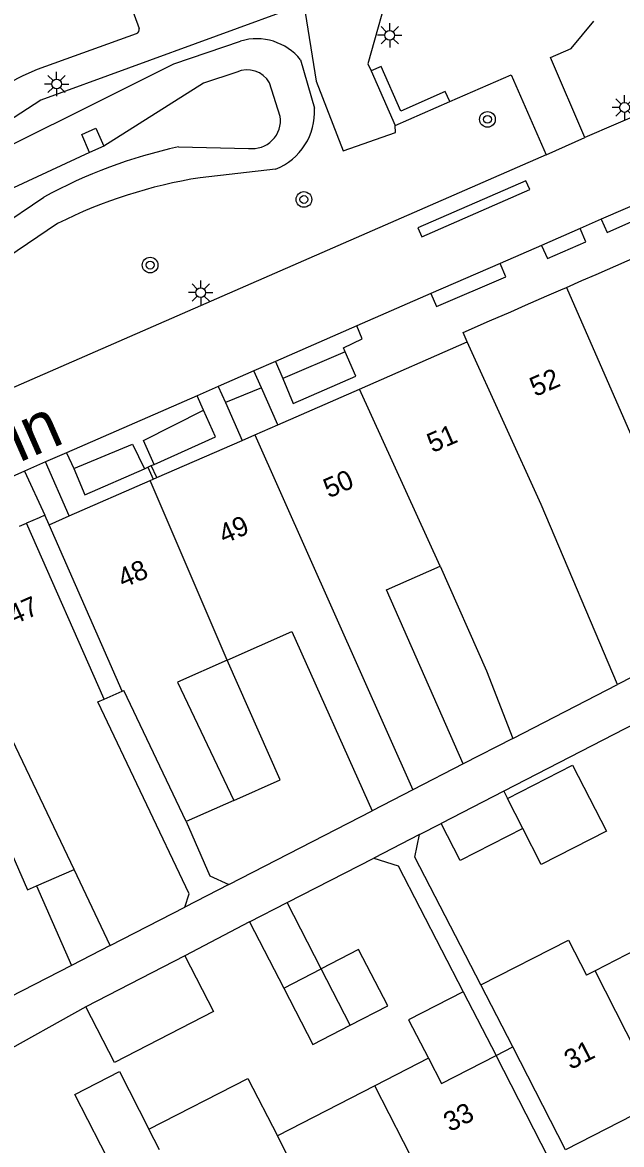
# Model space of a CAD drawing. Extents: x 132994 to 136000, y 393499 to 395512.
# Drawn here: x 134649.7 to 134680.3, y 394596.1 to 394653.4 of the extents above; entities that cross this region are included whole.
import ezdxf

# ---------------------------------------------------------------- set-up
doc = ezdxf.new("R2010")
doc.units = 0
for name, color, linetype in [('gg-afsc-erfafscheiding', 7, 'Continuous'), ('gg-afsc-muur', 7, 'Continuous'), ('gg-anno-huisnummerreeks BGT', 7, 'Continuous'), ('gg-anno-openbare ruimte label', 7, 'Continuous'), ('gg-bbg-gedigitaliseerde bebouwing', 7, 'Continuous'), ('gg-bbg-gedigitaliseerde bebouwing onder overbouw', 7, 'Continuous'), ('gg-bbg-gedigitaliseerde bijgebouw', 7, 'Continuous'), ('gg-bbg-gedigitaliseerde overbouw', 7, 'Continuous'), ('gg-bbg-hoofdgebouw', 7, 'Continuous'), ('gg-bbg-luifel en loopbrug', 7, 'Continuous'), ('gg-bbg-pand overbouw', 7, 'Continuous'), ('gg-bbg-tussenscheiding', 7, 'Continuous'), ('gg-knt-bovenkant onderkant talud', 7, 'Continuous'), ('gg-knt-verharding', 7, 'Continuous'), ('gg-kwrk-uitstroombak niveau min 01', 7, 'Continuous'), ('gt-grn-groengrens', 7, 'Continuous'), ('gt-grn-weggrens', 7, 'Continuous'), ('gt-symb-boom', 7, 'Continuous'), ('gt-symb-lichtmast', 7, 'Continuous')]:
    doc.layers.add(name, color=color, linetype=linetype)

# ---------------------------------------------------------------- blocks, each defined once
blk = doc.blocks.new('gt0-BOOM')
at = {"layer": 'gt-symb-boom'}
for radius in [0.4, 0.2]:
    blk.add_circle((0, 0), radius, dxfattribs=at)
blk = doc.blocks.new('gt0-LMAST')
at = {"layer": 'gt-symb-lichtmast'}
for p, q in [((-0.005, 0.246), (-0.005, 0.621)), ((-0.182, 0.173), (-0.447, 0.438)), ((0.172, 0.173), (0.437, 0.438)), ((-0.255, -0.004), (-0.63, -0.004)), ((-0.182, -0.181), (-0.447, -0.446)), ((-0.005, -0.254), (-0.005, -0.629)), ((0.437, -0.446), (0.172, -0.181)), ((0.245, -0.004), (0.62, -0.004))]:
    blk.add_line(p, q, dxfattribs=at)
blk.add_circle((-0.005, -0.004), 0.25, dxfattribs=at)

msp = doc.modelspace()

# ---------------------------------------------------------------- linework, layer by layer
at = {"layer": 'gg-afsc-erfafscheiding'}
for p, q in [((134689.497, 394621.992), (134674.331, 394614.157)), ((134674.79, 394616.852), (134672.256, 394615.548)), ((134660.287, 394609.391), (134667.599, 394613.152)), ((134670.024, 394611.934), (134671.128, 394612.506)), ((134663.263, 394608.458), (134667.687, 394610.727)), ((134661.341, 394607.468), (134658.024, 394605.738)), ((134652.235, 394605.248), (134633.726, 394595.726)), ((134652.967, 394603.132), (134648.093, 394600.416))]:
    msp.add_line(p, q, dxfattribs=at)
for points in [[(134658.092, 394612.606), (134659.315, 394609.831), (134660.287, 394609.391)], [(134673.159, 394604.251), (134669.789, 394610.776), (134670.024, 394611.934)], [(134667.687, 394610.727), (134668.937, 394610.337), (134672.252, 394603.905)]]:
    msp.add_lwpolyline(points, dxfattribs=at)
at = {"layer": 'gg-afsc-muur'}
for p, q in [((134667.546, 394650.972), (134668.788, 394648.185)), ((134668.788, 394648.185), (134671.568, 394649.4))]:
    msp.add_line(p, q, dxfattribs=at)
for points in [[(134671.568, 394649.4), (134671.342, 394649.916), (134669.061, 394648.916), (134668.057, 394651.2), (134667.546, 394650.972)], [(134675.663, 394644.902), (134675.464, 394645.361), (134669.943, 394642.951), (134670.143, 394642.493), (134675.663, 394644.902)]]:
    msp.add_lwpolyline(points, dxfattribs=at)
at = {"layer": 'gg-bbg-gedigitaliseerde bebouwing'}
for p, q in [((134668.329, 394624.44), (134671.086, 394625.658)), ((134672.256, 394615.548), (134668.329, 394624.44)), ((134660.202, 394620.852), (134663.507, 394622.311)), ((134663.507, 394622.311), (134667.599, 394613.152)), ((134685.232, 394622.223), (134680.141, 394619.604)), ((134674.79, 394616.852), (134680.141, 394619.604)), ((134654.836, 394619.273), (134654.907, 394619.304)), ((134658.092, 394612.606), (134654.907, 394619.304)), ((134672.256, 394615.548), (134669.69, 394614.228)), ((134669.69, 394614.228), (134667.599, 394613.152)), ((134660.528, 394613.682), (134658.092, 394612.606)), ((134650.447, 394609.309), (134652.374, 394610.157)), ((134654.222, 394606.27), (134652.374, 394610.157)), ((134654.222, 394606.27), (134658.03, 394608.23)), ((134678.991, 394604.979), (134678.548, 394604.751)), ((134674.784, 394601.083), (134673.159, 394604.251)), ((134670.477, 394600.503), (134667.742, 394599.093)), ((134667.742, 394599.093), (134662.766, 394596.532))]:
    msp.add_line(p, q, dxfattribs=at)
for points in [[(134671.086, 394625.658), (134673.447, 394620.31), (134674.79, 394616.852)], [(134660.202, 394620.852), (134657.654, 394619.727), (134660.528, 394613.682)], [(134658.03, 394608.23), (134658.249, 394608.913), (134653.585, 394618.722), (134653.902, 394618.862)], [(134648.539, 394612.403), (134649.99, 394609.108), (134650.447, 394609.309)], [(134673.159, 394604.251), (134677.628, 394606.544), (134678.548, 394604.751)], [(134684.662, 394606.299), (134682.288, 394605.075), (134681.635, 394606.342), (134678.991, 394604.979)], [(134670.477, 394600.503), (134671.145, 394599.207), (134673.933, 394600.644)], [(134651.68, 394593.353), (134654.409, 394594.758), (134652.408, 394598.645), (134654.687, 394599.818), (134656.2, 394596.874)], [(134656.2, 394596.874), (134661.251, 394599.475), (134662.766, 394596.532)]]:
    msp.add_lwpolyline(points, dxfattribs=at)
at = {"layer": 'gg-bbg-gedigitaliseerde bebouwing onder overbouw'}
for p, q in [((134653.902, 394618.862), (134649.944, 394627.852)), ((134654.836, 394619.273), (134651.094, 394627.774)), ((134677.482, 394595.825), (134674.784, 394601.083)), ((134676.633, 394595.38), (134673.933, 394600.644))]:
    msp.add_line(p, q, dxfattribs=at)
at = {"layer": 'gg-bbg-gedigitaliseerde bijgebouw'}
for p, q in [((134674.331, 394614.157), (134671.128, 394612.506)), ((134674.331, 394614.157), (134674.525, 394613.774)), ((134658.024, 394605.738), (134652.967, 394603.132)), ((134663.084, 394604.085), (134665.006, 394605.076))]:
    msp.add_line(p, q, dxfattribs=at)
for points in [[(134674.525, 394613.774), (134677.836, 394615.48), (134679.57, 394612.117), (134676.238, 394610.4), (134675.298, 394612.253)], [(134675.298, 394612.253), (134672.107, 394610.608), (134671.128, 394612.506)], [(134666.483, 394602.193), (134668.398, 394603.18), (134666.914, 394606.059), (134665.006, 394605.076)], [(134658.024, 394605.738), (134659.493, 394602.888), (134654.436, 394600.282), (134652.967, 394603.132)], [(134663.084, 394604.085), (134664.568, 394601.207), (134666.483, 394602.193)]]:
    msp.add_lwpolyline(points, dxfattribs=at)
at = {"layer": 'gg-bbg-gedigitaliseerde overbouw'}
for p, q in [((134653.902, 394618.862), (134654.836, 394619.273)), ((134673.933, 394600.644), (134674.784, 394601.083))]:
    msp.add_line(p, q, dxfattribs=at)
at = {"layer": 'gg-bbg-hoofdgebouw'}
for p, q in [((134679.048, 394640.572), (134682.349, 394642.015)), ((134677.529, 394639.908), (134678.317, 394640.252)), ((134678.317, 394640.252), (134679.048, 394640.572)), ((134676.522, 394639.468), (134677.246, 394639.784)), ((134677.246, 394639.784), (134677.529, 394639.908)), ((134675.432, 394638.991), (134676.522, 394639.468)), ((134673.603, 394638.192), (134674.684, 394638.664)), ((134674.684, 394638.664), (134675.432, 394638.991)), ((134672.25, 394637.6), (134673.603, 394638.192)), ((134672.46, 394637.12), (134672.25, 394637.6)), ((134666.953, 394634.711), (134672.46, 394637.12)), ((134662.78, 394632.886), (134666.953, 394634.711)), ((134661.608, 394632.373), (134662.78, 394632.886)), ((134660.954, 394632.087), (134661.608, 394632.373)), ((134656.595, 394630.18), (134660.954, 394632.087)), ((134652.121, 394628.223), (134656.256, 394630.032)), ((134656.256, 394630.032), (134656.41, 394630.099)), ((134656.41, 394630.099), (134656.595, 394630.18)), ((134651.094, 394627.774), (134652.121, 394628.223)), ((134649.591, 394627.697), (134649.944, 394627.852)), ((134682.366, 394598.33), (134677.482, 394595.825))]:
    msp.add_line(p, q, dxfattribs=at)
at = {"layer": 'gg-bbg-luifel en loopbrug'}
for p, q in [((134650.447, 394609.309), (134652.235, 394605.248)), ((134661.341, 394607.468), (134663.263, 394608.458)), ((134665.006, 394605.076), (134663.263, 394608.458)), ((134661.341, 394607.468), (134663.084, 394604.085)), ((134654.222, 394606.27), (134652.235, 394605.248)), ((134672.252, 394603.905), (134673.933, 394600.644))]:
    msp.add_line(p, q, dxfattribs=at)
for points in [[(134660.528, 394613.682), (134662.905, 394614.732), (134660.202, 394620.852)], [(134672.252, 394603.905), (134669.464, 394602.468), (134670.477, 394600.503)]]:
    msp.add_lwpolyline(points, dxfattribs=at)
at = {"layer": 'gg-bbg-pand overbouw'}
for p, q in [((134650.879, 394628.262), (134650.586, 394628.134)), ((134651.094, 394627.774), (134650.879, 394628.262)), ((134650.586, 394628.134), (134649.944, 394627.852))]:
    msp.add_line(p, q, dxfattribs=at)
at = {"layer": 'gg-bbg-tussenscheiding'}
for p, q in [((134677.529, 394639.908), (134682.386, 394628.787)), ((134676.235, 394628.804), (134672.46, 394637.12)), ((134671.086, 394625.658), (134666.953, 394634.711)), ((134661.608, 394632.373), (134669.69, 394614.228)), ((134660.202, 394620.852), (134656.256, 394630.032)), ((134680.141, 394619.604), (134676.235, 394628.804)), ((134650.827, 394613.41), (134649.216, 394616.797)), ((134652.374, 394610.157), (134650.827, 394613.41)), ((134675.298, 394612.253), (134674.525, 394613.774)), ((134666.483, 394602.193), (134665.006, 394605.076)), ((134682.366, 394598.33), (134678.991, 394604.979)), ((134671.103, 394592.537), (134667.742, 394599.093)), ((134656.734, 394595.821), (134656.2, 394596.874)), ((134663.439, 394595.231), (134662.766, 394596.532))]:
    msp.add_line(p, q, dxfattribs=at)
at = {"layer": 'gg-knt-bovenkant onderkant talud'}
for p, q in [((134663.946, 394651.535), (134664.655, 394649.067)), ((134662.911, 394648.648), (134662.354, 394650.359)), ((134657.703, 394647.084), (134661.283, 394647.012)), ((134662.671, 394645.952), (134658.813, 394645.51)), ((134642.538, 394638.945), (134650.835, 394644.521)), ((134651.531, 394643.171), (134642.918, 394637.374))]:
    msp.add_line(p, q, dxfattribs=at)
for points in [[(134638.283, 394640.532), (134645.073, 394645.15), (134657.477, 394651.325), (134660.879, 394652.496)], [(134660.684, 394650.902), (134658.991, 394650.343), (134653.899, 394647.133)], [(134653.166, 394646.798), (134641.244, 394641.265), (134639.192, 394640.072)]]:
    msp.add_lwpolyline(points, dxfattribs=at)
for centre, radius, start, end in [((134661.7, 394649.742), 2.874, 38.60797, 106.59677), ((134661.23, 394649.74), 1.283, 28.81604, 115.16012), ((134661.523, 394648.872), 3.138, 291.4564, 3.556), ((134661.476, 394648.448), 1.449, 262.34752, 7.93334), ((134663.117, 394622.092), 25.572, 102.22376, 118.70538), ((134662.751, 394620.746), 25.076, 99.03488, 116.57946)]:
    msp.add_arc(centre, radius, start, end, dxfattribs=at)
at = {"layer": 'gg-knt-verharding'}
for p, q in [((134720.54, 394665.911), (134678.471, 394647.561)), ((134654.259, 394657.081), (134655.696, 394653.145)), ((134676.503, 394646.681), (134633.846, 394628.04)), ((134682.948, 394644.974), (134679.302, 394643.39)), ((134678.229, 394642.916), (134676.264, 394642.043)), ((134678.526, 394642.237), (134678.229, 394642.916)), ((134674.139, 394641.126), (134670.609, 394639.601)), ((134674.427, 394640.453), (134674.139, 394641.126)), ((134666.813, 394637.939), (134662.666, 394636.115)), ((134662.666, 394636.115), (134663.032, 394635.257)), ((134661.556, 394635.639), (134659.733, 394634.841)), ((134661.953, 394634.775), (134661.556, 394635.639)), ((134659.733, 394634.841), (134660.108, 394634.021)), ((134662.78, 394632.886), (134661.953, 394634.775)), ((134658.659, 394634.365), (134651.993, 394631.452)), ((134658.987, 394633.626), (134658.659, 394634.365)), ((134660.108, 394634.021), (134660.954, 394632.087)), ((134651.993, 394631.452), (134652.357, 394630.651)), ((134650.914, 394630.985), (134649.841, 394630.518)), ((134649.841, 394630.518), (134650.879, 394628.262)), ((134652.121, 394628.223), (134650.914, 394630.985)), ((134655.973, 394630.634), (134656.14, 394630.717)), ((134656.14, 394630.717), (134656.41, 394630.099)), ((134656.32, 394630.809), (134656.458, 394630.854)), ((134656.595, 394630.18), (134656.32, 394630.809))]:
    msp.add_line(p, q, dxfattribs=at)
for points in [[(134665.443, 394661.82), (134668.588, 394655.639), (134667.387, 394651.33), (134667.546, 394650.972)], [(134678.471, 394647.561), (134676.719, 394651.649), (134677.778, 394652.119), (134678.933, 394653.519)], [(134642.682, 394646.181), (134649.074, 394650.373), (134649.776, 394650.74), (134650.506, 394651.056), (134655.564, 394652.885)], [(134671.568, 394649.4), (134674.711, 394650.773), (134676.503, 394646.681)], [(134679.302, 394643.39), (134679.618, 394642.713), (134683.212, 394644.308)], [(134676.264, 394642.043), (134676.564, 394641.391), (134678.526, 394642.237)], [(134670.609, 394639.601), (134670.899, 394638.929), (134674.427, 394640.453)], [(134666.222, 394636.607), (134666.145, 394636.811), (134667.096, 394637.278), (134666.813, 394637.939)], [(134663.032, 394635.257), (134663.574, 394633.965), (134666.777, 394635.367), (134666.222, 394636.607)], [(134656.458, 394630.854), (134659.605, 394632.267), (134658.987, 394633.626)], [(134652.357, 394630.651), (134652.917, 394629.296), (134655.973, 394630.634)]]:
    msp.add_lwpolyline(points, dxfattribs=at)
msp.add_arc((134655.497, 394653.082), 0.208, 288.67666, 17.49023, dxfattribs=at)
at = {"layer": 'gg-kwrk-uitstroombak niveau min 01'}
msp.add_line((134653.899, 394647.133), (134653.166, 394646.798), dxfattribs=at)
msp.add_lwpolyline([(134653.166, 394646.798), (134652.767, 394647.724), (134653.491, 394648.038), (134653.899, 394647.133)], dxfattribs=at)
at = {"layer": 'gt-grn-groengrens'}
for p, q in [((134666.222, 394636.607), (134663.032, 394635.257)), ((134661.953, 394634.775), (134660.108, 394634.021)), ((134656.14, 394630.717), (134656.32, 394630.809))]:
    msp.add_line(p, q, dxfattribs=at)
for points in [[(134664.112, 394654.382), (134650.676, 394649.476), (134636.355, 394640.174)], [(134664.112, 394654.382), (134664.735, 394650.447), (134666.127, 394646.878), (134668.797, 394647.819), (134668.788, 394648.185)], [(134656.458, 394630.854), (134655.916, 394632.078), (134658.987, 394633.626)], [(134652.357, 394630.651), (134655.355, 394631.887), (134655.973, 394630.634)]]:
    msp.add_lwpolyline(points, dxfattribs=at)
at = {"layer": 'gt-grn-weggrens'}
for p, q in [((134676.503, 394646.681), (134678.471, 394647.561)), ((134679.302, 394643.39), (134678.229, 394642.916)), ((134676.264, 394642.043), (134674.139, 394641.126)), ((134670.609, 394639.601), (134666.813, 394637.939)), ((134662.666, 394636.115), (134661.556, 394635.639)), ((134659.733, 394634.841), (134658.659, 394634.365)), ((134651.993, 394631.452), (134650.914, 394630.985)), ((134649.841, 394630.518), (134648.883, 394630.091)), ((134670.024, 394611.934), (134667.687, 394610.727)), ((134660.287, 394609.391), (134658.03, 394608.23))]:
    msp.add_line(p, q, dxfattribs=at)

# ---------------------------------------------------------------- block references
at = {"layer": 'gt-symb-boom'}
for p in [(134673.497, 394648.495), (134664.116, 394644.399), (134656.26, 394641.046)]:
    msp.add_blockref('gt0-BOOM', p, dxfattribs=at)
at = {"layer": 'gt-symb-lichtmast'}
for p in [(134668.506, 394652.798), (134651.487, 394650.306), (134680.504, 394649.106), (134658.849, 394639.645)]:
    msp.add_blockref('gt0-LMAST', p, dxfattribs=at)

# ---------------------------------------------------------------- texts
at = {"layer": 'gg-anno-huisnummerreeks BGT'}
for s, rotation, p in [('52', 23.6, (134675.934, 394634.299)), ('51', 23.6, (134670.684, 394631.432)), ('50', 23.6, (134665.389, 394629.116)), ('49', 23.6, (134660.04, 394626.776)), ('48', 23.6, (134654.881, 394624.519)), ('47', 23.6, (134649.282, 394622.649)), ('31', 27.1, (134677.745, 394599.895)), ('33', 27.2, (134671.577, 394596.716))]:
    msp.add_text(s, height=1, rotation=rotation, dxfattribs=at).set_placement(p)
at = {"layer": 'gg-anno-openbare ruimte label'}
msp.add_text('Pater van den Elsenplein', height=2.5, rotation=23.6, dxfattribs=at).set_placement((134617.892, 394617.104))

doc.saveas('drawing.dxf')
